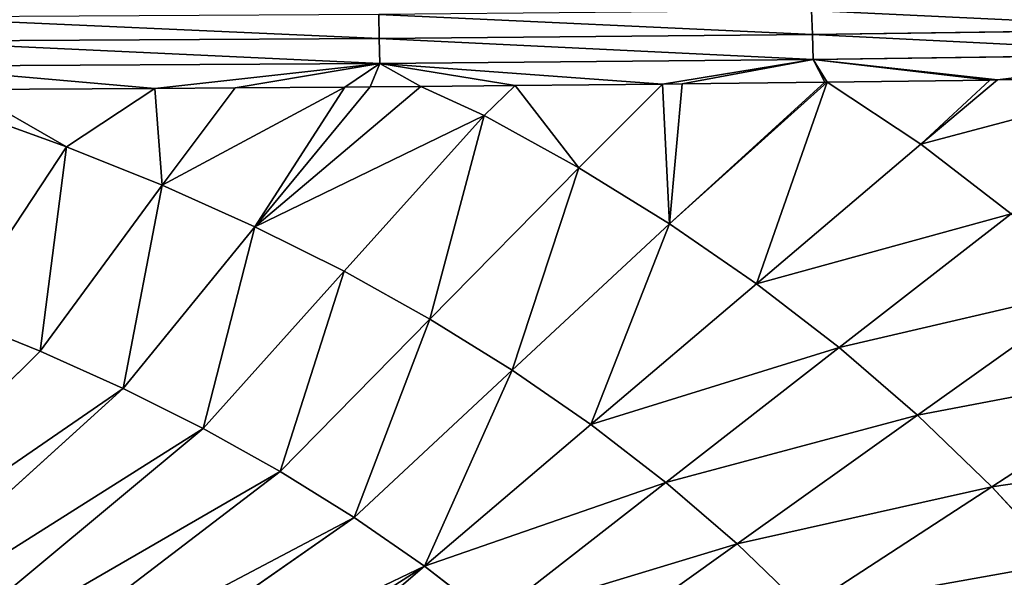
# Model space of a CAD drawing. Extents: x 0 to 500, y 0 to 390.
# Tile 620 of 656: x 287 to 323, y 239 to 259. Entities that reach past the tile are written whole.
import ezdxf

# ---------------------------------------------------------------- set-up
doc = ezdxf.new("R2010")
doc.units = 0
doc.header["$LTSCALE"] = 25.4
doc.layers.get('0').update_dxf_attribs({"linetype": 'CONTINUOUS'})

# ---------------------------------------------------------------- blocks, each defined once
blk = doc.blocks.new('ATLANTA505_-_S_STL')
at = {"color": 0}
for p, q in [((330.258, 30.013, 130.848), (316.038, 29.143, 131.041)), ((330.258, 30.013, 130.848), (316.038, 29.143, 131.041)), ((316.038, 29.143, 131.041), (316.005, 29.588, 130.175)), ((316.038, 29.143, 131.041), (316.005, 29.588, 130.175)), ((330.294, 29.72, 131.75), (316.063, 28.849, 131.944)), ((330.294, 29.72, 131.75), (316.063, 28.849, 131.944)), ((322.715, 29.082, 132.68), (330.294, 29.72, 131.75)), ((322.715, 29.082, 132.68), (330.294, 29.72, 131.75)), ((329.055, 29.495, 132.58), (319.95, 28.704, 135.007)), ((329.055, 29.495, 132.58), (319.95, 28.704, 135.007)), ((322.715, 29.082, 132.68), (329.055, 29.495, 132.58)), ((322.715, 29.082, 132.68), (329.055, 29.495, 132.58)), ((300.394, 28.485, 131.188), (300.373, 28.93, 130.322)), ((300.394, 28.485, 131.188), (300.373, 28.93, 130.322)), ((316.038, 29.143, 131.041), (300.394, 28.485, 131.188)), ((316.038, 29.143, 131.041), (300.394, 28.485, 131.188)), ((316.063, 28.849, 131.944), (300.41, 28.191, 132.09)), ((316.063, 28.849, 131.944), (300.41, 28.191, 132.09)), ((310.624, 28.449, 132.833), (316.063, 28.849, 131.944)), ((310.624, 28.449, 132.833), (316.063, 28.849, 131.944)), ((311.332, 28.481, 132.825), (316.063, 28.849, 131.944)), ((311.332, 28.481, 132.825), (316.063, 28.849, 131.944)), ((316.063, 28.849, 131.944), (316.038, 29.143, 131.041)), ((316.063, 28.849, 131.944), (316.038, 29.143, 131.041)), ((322.715, 29.082, 132.68), (316.063, 28.849, 131.944)), ((322.715, 29.082, 132.68), (316.063, 28.849, 131.944)), ((322.434, 29.065, 132.684), (316.063, 28.849, 131.944)), ((322.434, 29.065, 132.684), (316.063, 28.849, 131.944)), ((316.063, 28.849, 131.944), (316.486, 28.732, 132.765)), ((316.564, 28.736, 132.764), (316.063, 28.849, 131.944)), ((316.564, 28.736, 132.764), (316.063, 28.849, 131.944)), ((316.063, 28.849, 131.944), (316.486, 28.732, 132.765)), ((316.564, 28.736, 132.764), (322.434, 29.065, 132.684)), ((316.564, 28.736, 132.764), (322.434, 29.065, 132.684)), ((322.715, 29.082, 132.68), (319.95, 28.704, 135.007)), ((322.715, 29.082, 132.68), (319.95, 28.704, 135.007)), ((322.434, 29.065, 132.684), (319.95, 28.704, 135.007)), ((322.434, 29.065, 132.684), (319.95, 28.704, 135.007)), ((322.434, 29.065, 132.684), (322.715, 29.082, 132.68)), ((322.434, 29.065, 132.684), (322.715, 29.082, 132.68)), ((300.394, 28.485, 131.188), (283.076, 28.045, 131.286)), ((300.394, 28.485, 131.188), (283.076, 28.045, 131.286)), ((300.41, 28.191, 132.09), (300.394, 28.485, 131.188)), ((300.41, 28.191, 132.09), (300.394, 28.485, 131.188)), ((310.624, 28.449, 132.833), (300.41, 28.191, 132.09)), ((310.624, 28.449, 132.833), (300.41, 28.191, 132.09)), ((305.306, 28.227, 132.887), (310.624, 28.449, 132.833)), ((305.306, 28.227, 132.887), (310.624, 28.449, 132.833)), ((307.601, 28.045, 135.858), (310.624, 28.449, 132.833)), ((307.601, 28.045, 135.858), (310.624, 28.449, 132.833)), ((310.624, 28.449, 132.833), (311.332, 28.481, 132.825)), ((310.624, 28.449, 132.833), (311.332, 28.481, 132.825)), ((316.564, 28.736, 132.764), (310.878, 28.009, 137.885)), ((316.564, 28.736, 132.764), (310.878, 28.009, 137.885)), ((310.878, 28.009, 137.885), (316.486, 28.732, 132.765)), ((310.878, 28.009, 137.885), (316.486, 28.732, 132.765)), ((311.332, 28.481, 132.825), (310.878, 28.009, 137.885)), ((311.332, 28.481, 132.825), (310.878, 28.009, 137.885)), ((311.332, 28.481, 132.825), (316.486, 28.732, 132.765)), ((311.332, 28.481, 132.825), (316.486, 28.732, 132.765)), ((316.564, 28.736, 132.764), (314.011, 27.976, 140.047)), ((316.564, 28.736, 132.764), (314.011, 27.976, 140.047)), ((319.95, 28.704, 135.007), (314.011, 27.976, 140.047)), ((319.95, 28.704, 135.007), (314.011, 27.976, 140.047)), ((323.21, 28.668, 137.515), (314.011, 27.976, 140.047)), ((323.21, 28.668, 137.515), (314.011, 27.976, 140.047)), ((316.486, 28.732, 132.765), (316.564, 28.736, 132.764)), ((316.486, 28.732, 132.765), (316.564, 28.736, 132.764)), ((319.95, 28.704, 135.007), (316.564, 28.736, 132.764)), ((319.95, 28.704, 135.007), (316.564, 28.736, 132.764)), ((323.21, 28.668, 137.515), (316.996, 27.947, 142.347)), ((323.21, 28.668, 137.515), (316.996, 27.947, 142.347)), ((326.305, 28.636, 140.179), (316.996, 27.947, 142.347)), ((326.305, 28.636, 140.179), (316.996, 27.947, 142.347)), ((326.305, 28.636, 140.179), (319.831, 27.921, 144.791)), ((326.305, 28.636, 140.179), (319.831, 27.921, 144.791)), ((329.234, 28.61, 143.004), (319.831, 27.921, 144.791)), ((329.234, 28.61, 143.004), (319.831, 27.921, 144.791)), ((319.95, 28.704, 135.007), (323.21, 28.668, 137.515)), ((319.95, 28.704, 135.007), (323.21, 28.668, 137.515)), ((329.234, 28.61, 143.004), (322.515, 27.9, 147.381)), ((329.234, 28.61, 143.004), (322.515, 27.9, 147.381)), ((300.41, 28.191, 132.09), (283.085, 27.751, 132.188)), ((300.41, 28.191, 132.09), (283.085, 27.751, 132.188)), ((292.286, 27.811, 132.988), (300.41, 28.191, 132.09)), ((292.286, 27.811, 132.988), (300.41, 28.191, 132.09)), ((295.192, 27.89, 132.969), (300.41, 28.191, 132.09)), ((295.192, 27.89, 132.969), (300.41, 28.191, 132.09)), ((301.895, 28.102, 132.918), (295.902, 27.471, 137.985)), ((301.895, 28.102, 132.918), (295.902, 27.471, 137.985)), ((304.184, 28.085, 133.962), (299.124, 27.437, 139.596)), ((304.184, 28.085, 133.962), (299.124, 27.437, 139.596)), ((300.41, 28.191, 132.09), (299.157, 28.01, 132.94)), ((300.41, 28.191, 132.09), (299.157, 28.01, 132.94)), ((300.064, 28.039, 132.933), (300.41, 28.191, 132.09)), ((300.064, 28.039, 132.933), (300.41, 28.191, 132.09)), ((300.064, 28.039, 132.933), (301.895, 28.102, 132.918)), ((300.064, 28.039, 132.933), (301.895, 28.102, 132.918)), ((305.306, 28.227, 132.887), (300.41, 28.191, 132.09)), ((305.306, 28.227, 132.887), (300.41, 28.191, 132.09)), ((301.895, 28.102, 132.918), (300.41, 28.191, 132.09)), ((301.895, 28.102, 132.918), (300.41, 28.191, 132.09)), ((301.895, 28.102, 132.918), (305.306, 28.227, 132.887)), ((301.895, 28.102, 132.918), (305.306, 28.227, 132.887)), ((301.895, 28.102, 132.918), (304.184, 28.085, 133.962)), ((301.895, 28.102, 132.918), (304.184, 28.085, 133.962)), ((304.184, 28.085, 133.962), (302.223, 27.406, 141.321)), ((304.184, 28.085, 133.962), (302.223, 27.406, 141.321)), ((304.184, 28.085, 133.962), (305.306, 28.227, 132.887)), ((304.184, 28.085, 133.962), (305.306, 28.227, 132.887)), ((304.184, 28.085, 133.962), (307.601, 28.045, 135.858)), ((304.184, 28.085, 133.962), (307.601, 28.045, 135.858)), ((307.601, 28.045, 135.858), (305.306, 28.227, 132.887)), ((307.601, 28.045, 135.858), (305.306, 28.227, 132.887)), ((292.286, 27.811, 132.988), (283.085, 27.751, 132.188)), ((292.286, 27.811, 132.988), (283.085, 27.751, 132.188)), ((285.487, 27.656, 133.026), (292.286, 27.811, 132.988)), ((285.487, 27.656, 133.026), (292.286, 27.811, 132.988)), ((292.286, 27.811, 132.988), (289.104, 27.545, 135.093)), ((292.286, 27.811, 132.988), (289.104, 27.545, 135.093)), ((292.286, 27.811, 132.988), (295.192, 27.89, 132.969)), ((292.286, 27.811, 132.988), (295.192, 27.89, 132.969)), ((292.56, 27.507, 136.486), (292.286, 27.811, 132.988)), ((292.56, 27.507, 136.486), (292.286, 27.811, 132.988)), ((299.157, 28.01, 132.94), (292.56, 27.507, 136.486)), ((299.157, 28.01, 132.94), (292.56, 27.507, 136.486)), ((295.192, 27.89, 132.969), (292.56, 27.507, 136.486)), ((295.192, 27.89, 132.969), (292.56, 27.507, 136.486)), ((295.192, 27.89, 132.969), (299.157, 28.01, 132.94)), ((295.192, 27.89, 132.969), (299.157, 28.01, 132.94)), ((300.064, 28.039, 132.933), (295.902, 27.471, 137.985)), ((300.064, 28.039, 132.933), (295.902, 27.471, 137.985)), ((295.902, 27.471, 137.985), (299.157, 28.01, 132.94)), ((295.902, 27.471, 137.985), (299.157, 28.01, 132.94)), ((299.157, 28.01, 132.94), (300.064, 28.039, 132.933)), ((299.157, 28.01, 132.94), (300.064, 28.039, 132.933)), ((307.601, 28.045, 135.858), (302.223, 27.406, 141.321)), ((307.601, 28.045, 135.858), (302.223, 27.406, 141.321)), ((305.195, 27.377, 143.164), (307.601, 28.045, 135.858)), ((305.195, 27.377, 143.164), (307.601, 28.045, 135.858)), ((310.878, 28.009, 137.885), (305.195, 27.377, 143.164)), ((310.878, 28.009, 137.885), (305.195, 27.377, 143.164)), ((310.878, 28.009, 137.885), (307.601, 28.045, 135.858)), ((310.878, 28.009, 137.885), (307.601, 28.045, 135.858)), ((310.878, 28.009, 137.885), (308.037, 27.351, 145.13)), ((310.878, 28.009, 137.885), (308.037, 27.351, 145.13)), ((314.011, 27.976, 140.047), (308.037, 27.351, 145.13)), ((314.011, 27.976, 140.047), (308.037, 27.351, 145.13)), ((316.996, 27.947, 142.347), (308.037, 27.351, 145.13)), ((316.996, 27.947, 142.347), (308.037, 27.351, 145.13)), ((316.996, 27.947, 142.347), (310.745, 27.328, 147.221)), ((316.996, 27.947, 142.347), (310.745, 27.328, 147.221)), ((319.831, 27.921, 144.791), (310.745, 27.328, 147.221)), ((319.831, 27.921, 144.791), (310.745, 27.328, 147.221)), ((314.011, 27.976, 140.047), (310.878, 28.009, 137.885)), ((314.011, 27.976, 140.047), (310.878, 28.009, 137.885)), ((319.831, 27.921, 144.791), (313.318, 27.308, 149.441)), ((319.831, 27.921, 144.791), (313.318, 27.308, 149.441)), ((314.011, 27.976, 140.047), (316.996, 27.947, 142.347)), ((314.011, 27.976, 140.047), (316.996, 27.947, 142.347)), ((322.515, 27.9, 147.381), (315.753, 27.291, 151.794)), ((322.515, 27.9, 147.381), (315.753, 27.291, 151.794)), ((316.996, 27.947, 142.347), (319.831, 27.921, 144.791)), ((316.996, 27.947, 142.347), (319.831, 27.921, 144.791)), ((319.831, 27.921, 144.791), (322.515, 27.9, 147.381)), ((319.831, 27.921, 144.791), (322.515, 27.9, 147.381)), ((322.515, 27.9, 147.381), (325.045, 27.883, 150.123)), ((322.515, 27.9, 147.381), (325.045, 27.883, 150.123)), ((289.104, 27.545, 135.093), (285.055, 26.967, 141.223)), ((289.104, 27.545, 135.093), (285.055, 26.967, 141.223)), ((285.538, 27.586, 133.804), (289.104, 27.545, 135.093)), ((285.538, 27.586, 133.804), (289.104, 27.545, 135.093)), ((289.104, 27.545, 135.093), (288.154, 26.937, 142.478)), ((289.104, 27.545, 135.093), (288.154, 26.937, 142.478)), ((292.56, 27.507, 136.486), (288.154, 26.937, 142.478)), ((292.56, 27.507, 136.486), (288.154, 26.937, 142.478)), ((289.104, 27.545, 135.093), (292.56, 27.507, 136.486)), ((289.104, 27.545, 135.093), (292.56, 27.507, 136.486)), ((292.56, 27.507, 136.486), (291.149, 26.91, 143.827)), ((292.56, 27.507, 136.486), (291.149, 26.91, 143.827)), ((295.902, 27.471, 137.985), (291.149, 26.91, 143.827)), ((295.902, 27.471, 137.985), (291.149, 26.91, 143.827)), ((292.56, 27.507, 136.486), (295.902, 27.471, 137.985)), ((292.56, 27.507, 136.486), (295.902, 27.471, 137.985)), ((295.902, 27.471, 137.985), (294.038, 26.884, 145.277)), ((295.902, 27.471, 137.985), (294.038, 26.884, 145.277)), ((299.124, 27.437, 139.596), (294.038, 26.884, 145.277)), ((299.124, 27.437, 139.596), (294.038, 26.884, 145.277)), ((295.902, 27.471, 137.985), (299.124, 27.437, 139.596)), ((295.902, 27.471, 137.985), (299.124, 27.437, 139.596)), ((299.124, 27.437, 139.596), (296.817, 26.86, 146.828)), ((299.124, 27.437, 139.596), (296.817, 26.86, 146.828)), ((302.223, 27.406, 141.321), (296.817, 26.86, 146.828)), ((302.223, 27.406, 141.321), (296.817, 26.86, 146.828)), ((299.124, 27.437, 139.596), (302.223, 27.406, 141.321)), ((299.124, 27.437, 139.596), (302.223, 27.406, 141.321)), ((302.223, 27.406, 141.321), (299.483, 26.838, 148.486)), ((302.223, 27.406, 141.321), (299.483, 26.838, 148.486)), ((305.195, 27.377, 143.164), (299.483, 26.838, 148.486)), ((305.195, 27.377, 143.164), (299.483, 26.838, 148.486)), ((302.032, 26.818, 150.252), (305.195, 27.377, 143.164)), ((302.032, 26.818, 150.252), (305.195, 27.377, 143.164)), ((302.223, 27.406, 141.321), (305.195, 27.377, 143.164)), ((302.223, 27.406, 141.321), (305.195, 27.377, 143.164)), ((308.037, 27.351, 145.13), (305.195, 27.377, 143.164)), ((308.037, 27.351, 145.13), (305.195, 27.377, 143.164)), ((308.037, 27.351, 145.13), (302.032, 26.818, 150.252)), ((308.037, 27.351, 145.13), (302.032, 26.818, 150.252)), ((310.745, 27.328, 147.221), (302.032, 26.818, 150.252)), ((310.745, 27.328, 147.221), (302.032, 26.818, 150.252)), ((310.745, 27.328, 147.221), (304.462, 26.8, 152.131)), ((310.745, 27.328, 147.221), (304.462, 26.8, 152.131)), ((313.318, 27.308, 149.441), (306.77, 26.785, 154.126)), ((313.318, 27.308, 149.441), (306.77, 26.785, 154.126)), ((308.037, 27.351, 145.13), (310.745, 27.328, 147.221)), ((308.037, 27.351, 145.13), (310.745, 27.328, 147.221)), ((310.745, 27.328, 147.221), (313.318, 27.308, 149.441)), ((310.745, 27.328, 147.221), (313.318, 27.308, 149.441)), ((313.318, 27.308, 149.441), (315.753, 27.291, 151.794)), ((313.318, 27.308, 149.441), (315.753, 27.291, 151.794)), ((288.154, 26.937, 142.478), (276.906, 26.07, 153.629)), ((288.154, 26.937, 142.478), (276.906, 26.07, 153.629)), ((291.149, 26.91, 143.827), (279.284, 26.054, 154.6)), ((291.149, 26.91, 143.827), (279.284, 26.054, 154.6)), ((294.038, 26.884, 145.277), (281.583, 26.039, 155.644)), ((294.038, 26.884, 145.277), (281.583, 26.039, 155.644)), ((296.817, 26.86, 146.828), (283.801, 26.026, 156.763)), ((296.817, 26.86, 146.828), (283.801, 26.026, 156.763)), ((285.055, 26.967, 141.223), (288.154, 26.937, 142.478)), ((285.055, 26.967, 141.223), (288.154, 26.937, 142.478)), ((299.483, 26.838, 148.486), (285.935, 26.013, 157.961)), ((299.483, 26.838, 148.486), (285.935, 26.013, 157.961)), ((302.032, 26.818, 150.252), (287.982, 26.001, 159.24)), ((302.032, 26.818, 150.252), (287.982, 26.001, 159.24)), ((288.154, 26.937, 142.478), (291.149, 26.91, 143.827)), ((288.154, 26.937, 142.478), (291.149, 26.91, 143.827)), ((302.032, 26.818, 150.252), (289.94, 25.99, 160.602)), ((302.032, 26.818, 150.252), (289.94, 25.99, 160.602)), ((291.149, 26.91, 143.827), (294.038, 26.884, 145.277)), ((291.149, 26.91, 143.827), (294.038, 26.884, 145.277)), ((294.038, 26.884, 145.277), (296.817, 26.86, 146.828)), ((294.038, 26.884, 145.277), (296.817, 26.86, 146.828)), ((296.817, 26.86, 146.828), (299.483, 26.838, 148.486)), ((296.817, 26.86, 146.828), (299.483, 26.838, 148.486)), ((299.483, 26.838, 148.486), (302.032, 26.818, 150.252)), ((299.483, 26.838, 148.486), (302.032, 26.818, 150.252)), ((302.032, 26.818, 150.252), (304.462, 26.8, 152.131)), ((302.032, 26.818, 150.252), (304.462, 26.8, 152.131))]:
    blk.add_line(p, q, dxfattribs=at)
mesh = blk.add_polyface(dxfattribs=at)
corners = [(316.005, 29.588, 130.175), (330.258, 30.013, 130.848), (330.213, 30.457, 129.982), (316.038, 29.143, 131.041)]
mesh.append_faces([[corners[k] for k in face] for face in [(0, 1, 2), (1, 0, 3)]], dxfattribs={"vtx0": -1, "color": 0})
mesh = blk.add_polyface(dxfattribs=at)
corners = [(316.038, 29.143, 131.041), (330.294, 29.72, 131.75), (330.258, 30.013, 130.848), (316.063, 28.849, 131.944)]
mesh.append_faces([[corners[k] for k in face] for face in [(0, 1, 2), (1, 0, 3)]], dxfattribs={"vtx0": -1, "color": 0})
mesh = blk.add_polyface(dxfattribs=at)
corners = [(300.373, 28.93, 130.322), (316.038, 29.143, 131.041), (316.005, 29.588, 130.175), (300.394, 28.485, 131.188)]
mesh.append_faces([[corners[k] for k in face] for face in [(0, 1, 2), (1, 0, 3)]], dxfattribs={"vtx0": -1, "color": 0})
mesh = blk.add_polyface(dxfattribs=at)
corners = [(322.715, 29.082, 132.68), (330.294, 29.72, 131.75), (316.063, 28.849, 131.944)]
mesh.append_faces([[corners[k] for k in face] for face in [(0, 1, 2)]], dxfattribs={"color": 0})
mesh = blk.add_polyface(dxfattribs=at)
corners = [(322.715, 29.082, 132.68), (329.055, 29.495, 132.58), (330.294, 29.72, 131.75)]
mesh.append_faces([[corners[k] for k in face] for face in [(0, 1, 2)]], dxfattribs={"color": 0})
mesh = blk.add_polyface(dxfattribs=at)
corners = [(323.21, 28.668, 137.515), (329.055, 29.495, 132.58), (319.95, 28.704, 135.007)]
mesh.append_faces([[corners[k] for k in face] for face in [(0, 1, 2)]], dxfattribs={"color": 0})
mesh = blk.add_polyface(dxfattribs=at)
corners = [(319.95, 28.704, 135.007), (329.055, 29.495, 132.58), (322.715, 29.082, 132.68)]
mesh.append_faces([[corners[k] for k in face] for face in [(0, 1, 2)]], dxfattribs={"color": 0})
mesh = blk.add_polyface(dxfattribs=at)
corners = [(283.064, 28.491, 130.419), (300.394, 28.485, 131.188), (300.373, 28.93, 130.322), (283.076, 28.045, 131.286)]
mesh.append_faces([[corners[k] for k in face] for face in [(0, 1, 2), (1, 0, 3)]], dxfattribs={"vtx0": -1, "color": 0})
mesh = blk.add_polyface(dxfattribs=at)
corners = [(300.394, 28.485, 131.188), (316.063, 28.849, 131.944), (316.038, 29.143, 131.041), (300.41, 28.191, 132.09)]
mesh.append_faces([[corners[k] for k in face] for face in [(0, 1, 2), (1, 0, 3)]], dxfattribs={"vtx0": -1, "color": 0})
mesh = blk.add_polyface(dxfattribs=at)
corners = [(310.624, 28.449, 132.833), (316.063, 28.849, 131.944), (300.41, 28.191, 132.09)]
mesh.append_faces([[corners[k] for k in face] for face in [(0, 1, 2)]], dxfattribs={"color": 0})
mesh = blk.add_polyface(dxfattribs=at)
corners = [(310.624, 28.449, 132.833), (311.332, 28.481, 132.825), (316.063, 28.849, 131.944)]
mesh.append_faces([[corners[k] for k in face] for face in [(0, 1, 2)]], dxfattribs={"color": 0})
mesh = blk.add_polyface(dxfattribs=at)
corners = [(311.332, 28.481, 132.825), (316.486, 28.732, 132.765), (316.063, 28.849, 131.944)]
mesh.append_faces([[corners[k] for k in face] for face in [(0, 1, 2)]], dxfattribs={"color": 0})
mesh = blk.add_polyface(dxfattribs=at)
corners = [(322.434, 29.065, 132.684), (322.715, 29.082, 132.68), (316.063, 28.849, 131.944)]
mesh.append_faces([[corners[k] for k in face] for face in [(0, 1, 2)]], dxfattribs={"color": 0})
mesh = blk.add_polyface(dxfattribs=at)
corners = [(316.564, 28.736, 132.764), (322.434, 29.065, 132.684), (316.063, 28.849, 131.944)]
mesh.append_faces([[corners[k] for k in face] for face in [(0, 1, 2)]], dxfattribs={"color": 0})
mesh = blk.add_polyface(dxfattribs=at)
corners = [(316.486, 28.732, 132.765), (316.564, 28.736, 132.764), (316.063, 28.849, 131.944)]
mesh.append_faces([[corners[k] for k in face] for face in [(0, 1, 2)]], dxfattribs={"color": 0})
mesh = blk.add_polyface(dxfattribs=at)
corners = [(319.95, 28.704, 135.007), (322.434, 29.065, 132.684), (316.564, 28.736, 132.764)]
mesh.append_faces([[corners[k] for k in face] for face in [(0, 1, 2)]], dxfattribs={"color": 0})
mesh = blk.add_polyface(dxfattribs=at)
corners = [(319.95, 28.704, 135.007), (322.715, 29.082, 132.68), (322.434, 29.065, 132.684)]
mesh.append_faces([[corners[k] for k in face] for face in [(0, 1, 2)]], dxfattribs={"color": 0})
mesh = blk.add_polyface(dxfattribs=at)
corners = [(283.076, 28.045, 131.286), (300.41, 28.191, 132.09), (300.394, 28.485, 131.188), (283.085, 27.751, 132.188)]
mesh.append_faces([[corners[k] for k in face] for face in [(0, 1, 2), (1, 0, 3)]], dxfattribs={"vtx0": -1, "color": 0})
mesh = blk.add_polyface(dxfattribs=at)
corners = [(305.306, 28.227, 132.887), (310.624, 28.449, 132.833), (300.41, 28.191, 132.09)]
mesh.append_faces([[corners[k] for k in face] for face in [(0, 1, 2)]], dxfattribs={"color": 0})
mesh = blk.add_polyface(dxfattribs=at)
corners = [(307.601, 28.045, 135.858), (310.624, 28.449, 132.833), (305.306, 28.227, 132.887)]
mesh.append_faces([[corners[k] for k in face] for face in [(0, 1, 2)]], dxfattribs={"color": 0})
mesh = blk.add_polyface(dxfattribs=at)
corners = [(310.624, 28.449, 132.833), (310.878, 28.009, 137.885), (311.332, 28.481, 132.825), (307.601, 28.045, 135.858)]
mesh.append_faces([[corners[k] for k in face] for face in [(0, 1, 2), (1, 0, 3)]], dxfattribs={"vtx0": -1, "color": 0})
mesh = blk.add_polyface(dxfattribs=at)
corners = [(314.011, 27.976, 140.047), (316.564, 28.736, 132.764), (310.878, 28.009, 137.885)]
mesh.append_faces([[corners[k] for k in face] for face in [(0, 1, 2)]], dxfattribs={"color": 0})
mesh = blk.add_polyface(dxfattribs=at)
corners = [(310.878, 28.009, 137.885), (316.564, 28.736, 132.764), (316.486, 28.732, 132.765)]
mesh.append_faces([[corners[k] for k in face] for face in [(0, 1, 2)]], dxfattribs={"color": 0})
mesh = blk.add_polyface(dxfattribs=at)
corners = [(310.878, 28.009, 137.885), (316.486, 28.732, 132.765), (311.332, 28.481, 132.825)]
mesh.append_faces([[corners[k] for k in face] for face in [(0, 1, 2)]], dxfattribs={"color": 0})
mesh = blk.add_polyface(dxfattribs=at)
corners = [(314.011, 27.976, 140.047), (319.95, 28.704, 135.007), (316.564, 28.736, 132.764)]
mesh.append_faces([[corners[k] for k in face] for face in [(0, 1, 2)]], dxfattribs={"color": 0})
mesh = blk.add_polyface(dxfattribs=at)
corners = [(314.011, 27.976, 140.047), (323.21, 28.668, 137.515), (319.95, 28.704, 135.007)]
mesh.append_faces([[corners[k] for k in face] for face in [(0, 1, 2)]], dxfattribs={"color": 0})
mesh = blk.add_polyface(dxfattribs=at)
corners = [(316.996, 27.947, 142.347), (323.21, 28.668, 137.515), (314.011, 27.976, 140.047)]
mesh.append_faces([[corners[k] for k in face] for face in [(0, 1, 2)]], dxfattribs={"color": 0})
mesh = blk.add_polyface(dxfattribs=at)
corners = [(316.996, 27.947, 142.347), (326.305, 28.636, 140.179), (323.21, 28.668, 137.515)]
mesh.append_faces([[corners[k] for k in face] for face in [(0, 1, 2)]], dxfattribs={"color": 0})
mesh = blk.add_polyface(dxfattribs=at)
corners = [(319.831, 27.921, 144.791), (326.305, 28.636, 140.179), (316.996, 27.947, 142.347)]
mesh.append_faces([[corners[k] for k in face] for face in [(0, 1, 2)]], dxfattribs={"color": 0})
mesh = blk.add_polyface(dxfattribs=at)
corners = [(319.831, 27.921, 144.791), (329.234, 28.61, 143.004), (326.305, 28.636, 140.179)]
mesh.append_faces([[corners[k] for k in face] for face in [(0, 1, 2)]], dxfattribs={"color": 0})
mesh = blk.add_polyface(dxfattribs=at)
corners = [(322.515, 27.9, 147.381), (329.234, 28.61, 143.004), (319.831, 27.921, 144.791)]
mesh.append_faces([[corners[k] for k in face] for face in [(0, 1, 2)]], dxfattribs={"color": 0})
mesh = blk.add_polyface(dxfattribs=at)
corners = [(322.515, 27.9, 147.381), (331.996, 28.588, 145.994), (329.234, 28.61, 143.004), (325.045, 27.883, 150.123)]
mesh.append_faces([[corners[k] for k in face] for face in [(0, 1, 2), (1, 0, 3)]], dxfattribs={"vtx0": -1, "color": 0})
mesh = blk.add_polyface(dxfattribs=at)
corners = [(292.286, 27.811, 132.988), (300.41, 28.191, 132.09), (283.085, 27.751, 132.188)]
mesh.append_faces([[corners[k] for k in face] for face in [(0, 1, 2)]], dxfattribs={"color": 0})
mesh = blk.add_polyface(dxfattribs=at)
corners = [(292.286, 27.811, 132.988), (295.192, 27.89, 132.969), (300.41, 28.191, 132.09)]
mesh.append_faces([[corners[k] for k in face] for face in [(0, 1, 2)]], dxfattribs={"color": 0})
mesh = blk.add_polyface(dxfattribs=at)
corners = [(295.192, 27.89, 132.969), (299.157, 28.01, 132.94), (300.41, 28.191, 132.09)]
mesh.append_faces([[corners[k] for k in face] for face in [(0, 1, 2)]], dxfattribs={"color": 0})
mesh = blk.add_polyface(dxfattribs=at)
corners = [(295.902, 27.471, 137.985), (304.184, 28.085, 133.962), (301.895, 28.102, 132.918), (299.124, 27.437, 139.596)]
mesh.append_faces([[corners[k] for k in face] for face in [(0, 1, 2), (1, 0, 3)]], dxfattribs={"vtx0": -1, "color": 0})
mesh = blk.add_polyface(dxfattribs=at)
corners = [(295.902, 27.471, 137.985), (301.895, 28.102, 132.918), (300.064, 28.039, 132.933)]
mesh.append_faces([[corners[k] for k in face] for face in [(0, 1, 2)]], dxfattribs={"color": 0})
mesh = blk.add_polyface(dxfattribs=at)
corners = [(302.223, 27.406, 141.321), (304.184, 28.085, 133.962), (299.124, 27.437, 139.596)]
mesh.append_faces([[corners[k] for k in face] for face in [(0, 1, 2)]], dxfattribs={"color": 0})
mesh = blk.add_polyface(dxfattribs=at)
corners = [(299.157, 28.01, 132.94), (300.064, 28.039, 132.933), (300.41, 28.191, 132.09)]
mesh.append_faces([[corners[k] for k in face] for face in [(0, 1, 2)]], dxfattribs={"color": 0})
mesh = blk.add_polyface(dxfattribs=at)
corners = [(300.064, 28.039, 132.933), (301.895, 28.102, 132.918), (300.41, 28.191, 132.09)]
mesh.append_faces([[corners[k] for k in face] for face in [(0, 1, 2)]], dxfattribs={"color": 0})
mesh = blk.add_polyface(dxfattribs=at)
corners = [(301.895, 28.102, 132.918), (305.306, 28.227, 132.887), (300.41, 28.191, 132.09)]
mesh.append_faces([[corners[k] for k in face] for face in [(0, 1, 2)]], dxfattribs={"color": 0})
mesh = blk.add_polyface(dxfattribs=at)
corners = [(304.184, 28.085, 133.962), (305.306, 28.227, 132.887), (301.895, 28.102, 132.918)]
mesh.append_faces([[corners[k] for k in face] for face in [(0, 1, 2)]], dxfattribs={"color": 0})
mesh = blk.add_polyface(dxfattribs=at)
corners = [(302.223, 27.406, 141.321), (307.601, 28.045, 135.858), (304.184, 28.085, 133.962)]
mesh.append_faces([[corners[k] for k in face] for face in [(0, 1, 2)]], dxfattribs={"color": 0})
mesh = blk.add_polyface(dxfattribs=at)
corners = [(307.601, 28.045, 135.858), (305.306, 28.227, 132.887), (304.184, 28.085, 133.962)]
mesh.append_faces([[corners[k] for k in face] for face in [(0, 1, 2)]], dxfattribs={"color": 0})
mesh = blk.add_polyface(dxfattribs=at)
corners = [(285.487, 27.656, 133.026), (292.286, 27.811, 132.988), (283.085, 27.751, 132.188)]
mesh.append_faces([[corners[k] for k in face] for face in [(0, 1, 2)]], dxfattribs={"color": 0})
mesh = blk.add_polyface(dxfattribs=at)
corners = [(285.487, 27.656, 133.026), (289.104, 27.545, 135.093), (292.286, 27.811, 132.988), (285.538, 27.586, 133.804)]
mesh.append_faces([[corners[k] for k in face] for face in [(0, 1, 2), (1, 0, 3)]], dxfattribs={"vtx0": -1, "color": 0})
mesh = blk.add_polyface(dxfattribs=at)
corners = [(292.56, 27.507, 136.486), (292.286, 27.811, 132.988), (289.104, 27.545, 135.093)]
mesh.append_faces([[corners[k] for k in face] for face in [(0, 1, 2)]], dxfattribs={"color": 0})
mesh = blk.add_polyface(dxfattribs=at)
corners = [(292.56, 27.507, 136.486), (295.192, 27.89, 132.969), (292.286, 27.811, 132.988)]
mesh.append_faces([[corners[k] for k in face] for face in [(0, 1, 2)]], dxfattribs={"color": 0})
mesh = blk.add_polyface(dxfattribs=at)
corners = [(295.902, 27.471, 137.985), (299.157, 28.01, 132.94), (292.56, 27.507, 136.486)]
mesh.append_faces([[corners[k] for k in face] for face in [(0, 1, 2)]], dxfattribs={"color": 0})
mesh = blk.add_polyface(dxfattribs=at)
corners = [(292.56, 27.507, 136.486), (299.157, 28.01, 132.94), (295.192, 27.89, 132.969)]
mesh.append_faces([[corners[k] for k in face] for face in [(0, 1, 2)]], dxfattribs={"color": 0})
mesh = blk.add_polyface(dxfattribs=at)
corners = [(295.902, 27.471, 137.985), (300.064, 28.039, 132.933), (299.157, 28.01, 132.94)]
mesh.append_faces([[corners[k] for k in face] for face in [(0, 1, 2)]], dxfattribs={"color": 0})
mesh = blk.add_polyface(dxfattribs=at)
corners = [(305.195, 27.377, 143.164), (307.601, 28.045, 135.858), (302.223, 27.406, 141.321)]
mesh.append_faces([[corners[k] for k in face] for face in [(0, 1, 2)]], dxfattribs={"color": 0})
mesh = blk.add_polyface(dxfattribs=at)
corners = [(305.195, 27.377, 143.164), (310.878, 28.009, 137.885), (307.601, 28.045, 135.858)]
mesh.append_faces([[corners[k] for k in face] for face in [(0, 1, 2)]], dxfattribs={"color": 0})
mesh = blk.add_polyface(dxfattribs=at)
corners = [(308.037, 27.351, 145.13), (310.878, 28.009, 137.885), (305.195, 27.377, 143.164)]
mesh.append_faces([[corners[k] for k in face] for face in [(0, 1, 2)]], dxfattribs={"color": 0})
mesh = blk.add_polyface(dxfattribs=at)
corners = [(308.037, 27.351, 145.13), (314.011, 27.976, 140.047), (310.878, 28.009, 137.885)]
mesh.append_faces([[corners[k] for k in face] for face in [(0, 1, 2)]], dxfattribs={"color": 0})
mesh = blk.add_polyface(dxfattribs=at)
corners = [(308.037, 27.351, 145.13), (316.996, 27.947, 142.347), (314.011, 27.976, 140.047)]
mesh.append_faces([[corners[k] for k in face] for face in [(0, 1, 2)]], dxfattribs={"color": 0})
mesh = blk.add_polyface(dxfattribs=at)
corners = [(310.745, 27.328, 147.221), (316.996, 27.947, 142.347), (308.037, 27.351, 145.13)]
mesh.append_faces([[corners[k] for k in face] for face in [(0, 1, 2)]], dxfattribs={"color": 0})
mesh = blk.add_polyface(dxfattribs=at)
corners = [(310.745, 27.328, 147.221), (319.831, 27.921, 144.791), (316.996, 27.947, 142.347)]
mesh.append_faces([[corners[k] for k in face] for face in [(0, 1, 2)]], dxfattribs={"color": 0})
mesh = blk.add_polyface(dxfattribs=at)
corners = [(313.318, 27.308, 149.441), (319.831, 27.921, 144.791), (310.745, 27.328, 147.221)]
mesh.append_faces([[corners[k] for k in face] for face in [(0, 1, 2)]], dxfattribs={"color": 0})
mesh = blk.add_polyface(dxfattribs=at)
corners = [(313.318, 27.308, 149.441), (322.515, 27.9, 147.381), (319.831, 27.921, 144.791), (315.753, 27.291, 151.794)]
mesh.append_faces([[corners[k] for k in face] for face in [(0, 1, 2), (1, 0, 3)]], dxfattribs={"vtx0": -1, "color": 0})
mesh = blk.add_polyface(dxfattribs=at)
corners = [(315.753, 27.291, 151.794), (325.045, 27.883, 150.123), (322.515, 27.9, 147.381), (318.05, 27.277, 154.284)]
mesh.append_faces([[corners[k] for k in face] for face in [(0, 1, 2), (1, 0, 3)]], dxfattribs={"vtx0": -1, "color": 0})
mesh = blk.add_polyface(dxfattribs=at)
corners = [(318.05, 27.277, 154.284), (327.42, 27.87, 153.02), (325.045, 27.883, 150.123), (320.208, 27.267, 156.914)]
mesh.append_faces([[corners[k] for k in face] for face in [(0, 1, 2), (1, 0, 3)]], dxfattribs={"vtx0": -1, "color": 0})
mesh = blk.add_polyface(dxfattribs=at)
corners = [(285.055, 26.967, 141.223), (289.104, 27.545, 135.093), (285.538, 27.586, 133.804)]
mesh.append_faces([[corners[k] for k in face] for face in [(0, 1, 2)]], dxfattribs={"color": 0})
mesh = blk.add_polyface(dxfattribs=at)
corners = [(288.154, 26.937, 142.478), (289.104, 27.545, 135.093), (285.055, 26.967, 141.223)]
mesh.append_faces([[corners[k] for k in face] for face in [(0, 1, 2)]], dxfattribs={"color": 0})
mesh = blk.add_polyface(dxfattribs=at)
corners = [(288.154, 26.937, 142.478), (292.56, 27.507, 136.486), (289.104, 27.545, 135.093)]
mesh.append_faces([[corners[k] for k in face] for face in [(0, 1, 2)]], dxfattribs={"color": 0})
mesh = blk.add_polyface(dxfattribs=at)
corners = [(291.149, 26.91, 143.827), (292.56, 27.507, 136.486), (288.154, 26.937, 142.478)]
mesh.append_faces([[corners[k] for k in face] for face in [(0, 1, 2)]], dxfattribs={"color": 0})
mesh = blk.add_polyface(dxfattribs=at)
corners = [(291.149, 26.91, 143.827), (295.902, 27.471, 137.985), (292.56, 27.507, 136.486)]
mesh.append_faces([[corners[k] for k in face] for face in [(0, 1, 2)]], dxfattribs={"color": 0})
mesh = blk.add_polyface(dxfattribs=at)
corners = [(294.038, 26.884, 145.277), (295.902, 27.471, 137.985), (291.149, 26.91, 143.827)]
mesh.append_faces([[corners[k] for k in face] for face in [(0, 1, 2)]], dxfattribs={"color": 0})
mesh = blk.add_polyface(dxfattribs=at)
corners = [(294.038, 26.884, 145.277), (299.124, 27.437, 139.596), (295.902, 27.471, 137.985)]
mesh.append_faces([[corners[k] for k in face] for face in [(0, 1, 2)]], dxfattribs={"color": 0})
mesh = blk.add_polyface(dxfattribs=at)
corners = [(296.817, 26.86, 146.828), (299.124, 27.437, 139.596), (294.038, 26.884, 145.277)]
mesh.append_faces([[corners[k] for k in face] for face in [(0, 1, 2)]], dxfattribs={"color": 0})
mesh = blk.add_polyface(dxfattribs=at)
corners = [(296.817, 26.86, 146.828), (302.223, 27.406, 141.321), (299.124, 27.437, 139.596)]
mesh.append_faces([[corners[k] for k in face] for face in [(0, 1, 2)]], dxfattribs={"color": 0})
mesh = blk.add_polyface(dxfattribs=at)
corners = [(299.483, 26.838, 148.486), (302.223, 27.406, 141.321), (296.817, 26.86, 146.828)]
mesh.append_faces([[corners[k] for k in face] for face in [(0, 1, 2)]], dxfattribs={"color": 0})
mesh = blk.add_polyface(dxfattribs=at)
corners = [(299.483, 26.838, 148.486), (305.195, 27.377, 143.164), (302.223, 27.406, 141.321)]
mesh.append_faces([[corners[k] for k in face] for face in [(0, 1, 2)]], dxfattribs={"color": 0})
mesh = blk.add_polyface(dxfattribs=at)
corners = [(302.032, 26.818, 150.252), (305.195, 27.377, 143.164), (299.483, 26.838, 148.486)]
mesh.append_faces([[corners[k] for k in face] for face in [(0, 1, 2)]], dxfattribs={"color": 0})
mesh = blk.add_polyface(dxfattribs=at)
corners = [(302.032, 26.818, 150.252), (308.037, 27.351, 145.13), (305.195, 27.377, 143.164)]
mesh.append_faces([[corners[k] for k in face] for face in [(0, 1, 2)]], dxfattribs={"color": 0})
mesh = blk.add_polyface(dxfattribs=at)
corners = [(302.032, 26.818, 150.252), (310.745, 27.328, 147.221), (308.037, 27.351, 145.13)]
mesh.append_faces([[corners[k] for k in face] for face in [(0, 1, 2)]], dxfattribs={"color": 0})
mesh = blk.add_polyface(dxfattribs=at)
corners = [(304.462, 26.8, 152.131), (310.745, 27.328, 147.221), (302.032, 26.818, 150.252)]
mesh.append_faces([[corners[k] for k in face] for face in [(0, 1, 2)]], dxfattribs={"color": 0})
mesh = blk.add_polyface(dxfattribs=at)
corners = [(304.462, 26.8, 152.131), (313.318, 27.308, 149.441), (310.745, 27.328, 147.221), (306.77, 26.785, 154.126)]
mesh.append_faces([[corners[k] for k in face] for face in [(0, 1, 2), (1, 0, 3)]], dxfattribs={"vtx0": -1, "color": 0})
mesh = blk.add_polyface(dxfattribs=at)
corners = [(306.77, 26.785, 154.126), (315.753, 27.291, 151.794), (313.318, 27.308, 149.441), (308.955, 26.772, 156.239)]
mesh.append_faces([[corners[k] for k in face] for face in [(0, 1, 2), (1, 0, 3)]], dxfattribs={"vtx0": -1, "color": 0})
mesh = blk.add_polyface(dxfattribs=at)
corners = [(276.906, 26.07, 153.629), (288.154, 26.937, 142.478), (285.055, 26.967, 141.223)]
mesh.append_faces([[corners[k] for k in face] for face in [(0, 1, 2)]], dxfattribs={"color": 0})
mesh = blk.add_polyface(dxfattribs=at)
corners = [(276.906, 26.07, 153.629), (291.149, 26.91, 143.827), (288.154, 26.937, 142.478), (279.284, 26.054, 154.6)]
mesh.append_faces([[corners[k] for k in face] for face in [(0, 1, 2), (1, 0, 3)]], dxfattribs={"vtx0": -1, "color": 0})
mesh = blk.add_polyface(dxfattribs=at)
corners = [(279.284, 26.054, 154.6), (294.038, 26.884, 145.277), (291.149, 26.91, 143.827), (281.583, 26.039, 155.644)]
mesh.append_faces([[corners[k] for k in face] for face in [(0, 1, 2), (1, 0, 3)]], dxfattribs={"vtx0": -1, "color": 0})
mesh = blk.add_polyface(dxfattribs=at)
corners = [(281.583, 26.039, 155.644), (296.817, 26.86, 146.828), (294.038, 26.884, 145.277), (283.801, 26.026, 156.763)]
mesh.append_faces([[corners[k] for k in face] for face in [(0, 1, 2), (1, 0, 3)]], dxfattribs={"vtx0": -1, "color": 0})
mesh = blk.add_polyface(dxfattribs=at)
corners = [(283.801, 26.026, 156.763), (299.483, 26.838, 148.486), (296.817, 26.86, 146.828), (285.935, 26.013, 157.961)]
mesh.append_faces([[corners[k] for k in face] for face in [(0, 1, 2), (1, 0, 3)]], dxfattribs={"vtx0": -1, "color": 0})
mesh = blk.add_polyface(dxfattribs=at)
corners = [(285.935, 26.013, 157.961), (302.032, 26.818, 150.252), (299.483, 26.838, 148.486), (287.982, 26.001, 159.24)]
mesh.append_faces([[corners[k] for k in face] for face in [(0, 1, 2), (1, 0, 3)]], dxfattribs={"vtx0": -1, "color": 0})
mesh = blk.add_polyface(dxfattribs=at)
corners = [(289.94, 25.99, 160.602), (302.032, 26.818, 150.252), (287.982, 26.001, 159.24)]
mesh.append_faces([[corners[k] for k in face] for face in [(0, 1, 2)]], dxfattribs={"color": 0})
mesh = blk.add_polyface(dxfattribs=at)
corners = [(289.94, 25.99, 160.602), (304.462, 26.8, 152.131), (302.032, 26.818, 150.252)]
mesh.append_faces([[corners[k] for k in face] for face in [(0, 1, 2)]], dxfattribs={"color": 0})

msp = doc.modelspace()

# ---------------------------------------------------------------- block references
at = {"color": 254, "extrusion": (0, -1, 1.11022e-16)}
msp.add_blockref('ATLANTA505_-_S_STL', (-0.149, -0.01, -389.852), dxfattribs=at)

doc.saveas('drawing.dxf')
